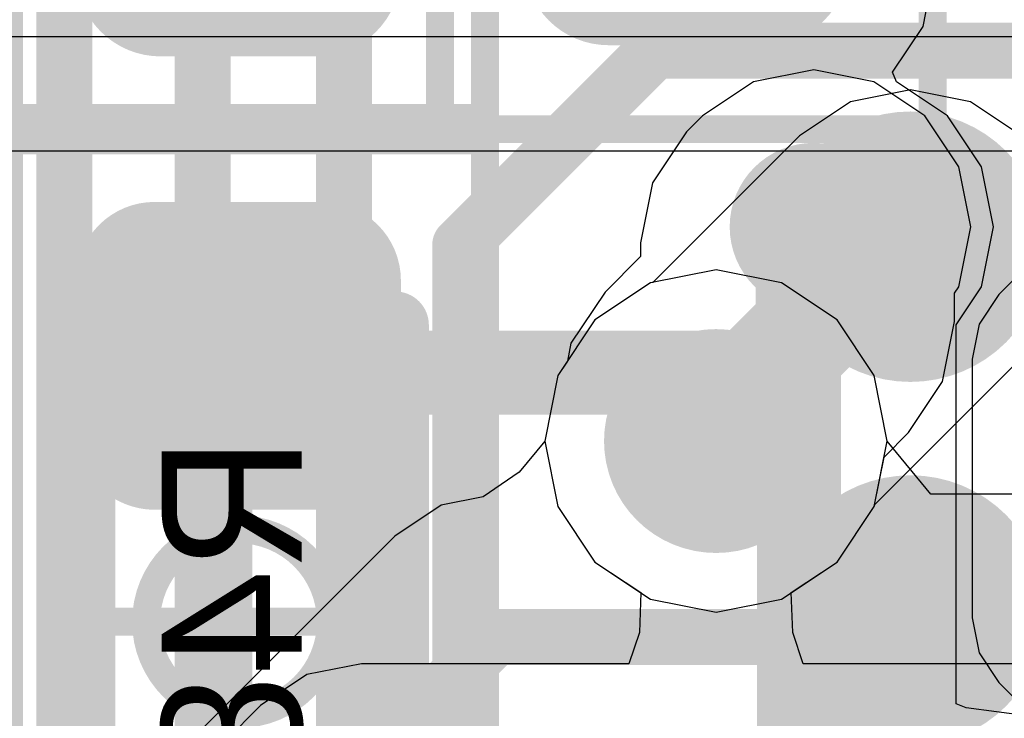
# Model space of a CAD drawing. Header units: millimetres. Extents: x -2 to 68, y -2 to 27.4.
# Tile 473 of 594: x 51.1 to 52.9, y 9.8 to 11. Entities that reach past the tile are written whole.
import ezdxf

# ---------------------------------------------------------------- set-up
doc = ezdxf.new("R2010")
doc.units = ezdxf.units.MM
for name, color, linetype in [('BottomLayer', 5, 'Continuous'), ('BottomPaste', 16, 'Continuous'), ('BottomSolder', 6, 'Continuous'), ('DrillGuide', 244, 'Continuous'), ('Mechanical10', 56, 'Continuous'), ('Mechanical17', 56, 'Continuous'), ('Mechanical6', 56, 'Continuous'), ('MidLayer1', 16, 'Continuous'), ('MidLayer2', 76, 'Continuous'), ('MidLayer3', 90, 'Continuous'), ('MidLayer4', 156, 'Continuous'), ('MidLayer5', 130, 'Continuous'), ('MidLayer6', 216, 'Continuous'), ('MidLayer7', 6, 'Continuous'), ('MidLayer8', 54, 'Continuous'), ('MultiLayer', 9, 'Continuous'), ('TopLayer', 1, 'Continuous'), ('TopPaste', 8, 'Continuous'), ('TopSolder', 216, 'Continuous'), ('ViaHoleLayer', 16, 'Continuous')]:
    doc.layers.add(name, color=color, linetype=linetype)

# ---------------------------------------------------------------- blocks, each defined once
blk = doc.blocks.new('MT53D512M32D2DS_053_WT_D_F_________1_168')
at = {"layer": 'TopLayer', "const_width": 0.14}
for points in [[(-1.27, 5.525, 1), (-1.13, 5.525, 1)], [(-1.27, 4.875, 1), (-1.13, 4.875, 1)]]:
    blk.add_lwpolyline(points, format="xyb", close=True, dxfattribs=at)
at = {"layer": 'TopPaste', "const_width": 0.14}
for points in [[(-1.27, 5.525, 1), (-1.13, 5.525, 1)], [(-1.27, 4.875, 1), (-1.13, 4.875, 1)]]:
    blk.add_lwpolyline(points, format="xyb", close=True, dxfattribs=at)
at = {"layer": 'TopSolder', "const_width": 0.2416}
for points in [[(-1.3208, 5.525, 1), (-1.0792, 5.525, 1)], [(-1.3208, 4.875, 1), (-1.0792, 4.875, 1)]]:
    blk.add_lwpolyline(points, format="xyb", close=True, dxfattribs=at)
blk = doc.blocks.new('RES_0402_B_260')
at = {"layer": 'BottomLayer', "const_width": 0.1402}
for points in [[(-0.6799, 0.1498, 1), (-0.5396, 0.1498, 1)], [(-0.4104, 0.1498, 1), (-0.2701, 0.1498, 1)], [(0.2701, 0.1498, 1), (0.4104, 0.1498, 1)], [(0.5396, 0.1498, 1), (0.6799, 0.1498, 1)], [(-0.6799, -0.1498, 1), (-0.5396, -0.1498, 1)], [(-0.4104, -0.1498, 1), (-0.2701, -0.1498, 1)], [(0.2701, -0.1498, 1), (0.4104, -0.1498, 1)], [(0.5396, -0.1498, 1), (0.6799, -0.1498, 1)]]:
    blk.add_lwpolyline(points, format="xyb", close=True, dxfattribs=at)
at = {"layer": 'BottomLayer'}
for points in [[(-0.3403, 0.29), (-0.6098, 0.29), (-0.3403, -0.29), (-0.6098, -0.29)], [(0.3402, -0.29), (0.6097, -0.29), (0.3402, 0.29), (0.6097, 0.29)], [(-0.2, 0.1498), (-0.75, 0.1498), (-0.2, -0.1498), (-0.75, -0.1498)], [(0.2, -0.1498), (0.75, -0.1498), (0.2, 0.1498), (0.75, 0.1498)]]:
    blk.add_solid(points, dxfattribs=at)
at = {"layer": 'BottomPaste', "const_width": 0.1402}
for points in [[(-0.6799, 0.1498, 1), (-0.5396, 0.1498, 1)], [(-0.4104, 0.1498, 1), (-0.2701, 0.1498, 1)], [(0.2701, 0.1498, 1), (0.4104, 0.1498, 1)], [(0.5396, 0.1498, 1), (0.6799, 0.1498, 1)], [(-0.6799, -0.1498, 1), (-0.5396, -0.1498, 1)], [(-0.4104, -0.1498, 1), (-0.2701, -0.1498, 1)], [(0.2701, -0.1498, 1), (0.4104, -0.1498, 1)], [(0.5396, -0.1498, 1), (0.6799, -0.1498, 1)]]:
    blk.add_lwpolyline(points, format="xyb", close=True, dxfattribs=at)
at = {"layer": 'BottomPaste'}
for points in [[(-0.3403, 0.29), (-0.6098, 0.29), (-0.3403, -0.29), (-0.6098, -0.29)], [(0.3402, -0.29), (0.6097, -0.29), (0.3402, 0.29), (0.6097, 0.29)], [(-0.2, 0.1498), (-0.75, 0.1498), (-0.2, -0.1498), (-0.75, -0.1498)], [(0.2, -0.1498), (0.75, -0.1498), (0.2, 0.1498), (0.75, 0.1498)]]:
    blk.add_solid(points, dxfattribs=at)
at = {"layer": 'BottomSolder', "const_width": 0.1402}
for points in [[(-0.6799, 0.1498, 1), (-0.5396, 0.1498, 1)], [(-0.4104, 0.1498, 1), (-0.2701, 0.1498, 1)], [(0.2701, 0.1498, 1), (0.4104, 0.1498, 1)], [(0.5396, 0.1498, 1), (0.6799, 0.1498, 1)], [(-0.6799, -0.1498, 1), (-0.5396, -0.1498, 1)], [(-0.4104, -0.1498, 1), (-0.2701, -0.1498, 1)], [(0.2701, -0.1498, 1), (0.4104, -0.1498, 1)], [(0.5396, -0.1498, 1), (0.6799, -0.1498, 1)]]:
    blk.add_lwpolyline(points, format="xyb", close=True, dxfattribs=at)
at = {"layer": 'BottomSolder'}
for points in [[(-0.3403, 0.29), (-0.6098, 0.29), (-0.3403, -0.29), (-0.6098, -0.29)], [(0.3402, -0.29), (0.6097, -0.29), (0.3402, 0.29), (0.6097, 0.29)], [(-0.2, 0.1498), (-0.75, 0.1498), (-0.2, -0.1498), (-0.75, -0.1498)], [(0.2, -0.1498), (0.75, -0.1498), (0.2, 0.1498), (0.75, 0.1498)]]:
    blk.add_solid(points, dxfattribs=at)
at = {"layer": 'Mechanical10', "const_width": 0.12}
for points in [[(0.53, 0.28), (-0.53, 0.28)], [(-0.53, -0.28), (-0.53, 0.28)], [(0.53, -0.28), (0.53, 0.28)], [(-0.53, -0.28), (0.53, -0.28)]]:
    blk.add_lwpolyline(points, dxfattribs=at)
at = {"layer": 'Mechanical10', "const_width": 0.06}
for points in [[(-0.56, 0.28, 1), (-0.5, 0.28, 1)], [(-0.56, 0.28, 1), (-0.5, 0.28, 1)], [(0.5, 0.28, 1), (0.56, 0.28, 1)], [(0.5, 0.28, 1), (0.56, 0.28, 1)], [(-0.56, -0.28, 1), (-0.5, -0.28, 1)], [(-0.56, -0.28, 1), (-0.5, -0.28, 1)], [(0.5, -0.28, 1), (0.56, -0.28, 1)], [(0.5, -0.28, 1), (0.56, -0.28, 1)]]:
    blk.add_lwpolyline(points, format="xyb", close=True, dxfattribs=at)
at = {"layer": 'Mechanical6', "const_width": 0.05}
for points in [[(0.9, 0.44), (-0.9, 0.44)], [(-0.9, -0.44), (-0.9, 0.44)], [(0.9, -0.44), (0.9, 0.44)], [(0, -0.22), (0, 0.22)], [(0.22, 0), (-0.22, 0)], [(0.9, -0.44), (-0.9, -0.44)]]:
    blk.add_lwpolyline(points, dxfattribs=at)
at = {"layer": 'Mechanical6'}
for points, const_width in [([(-0.9125, 0.44, 1), (-0.8875, 0.44, 1)], 0.025), ([(-0.9125, 0.44, 1), (-0.8875, 0.44, 1)], 0.025), ([(0.8875, 0.44, 1), (0.9125, 0.44, 1)], 0.025), ([(0.8875, 0.44, 1), (0.9125, 0.44, 1)], 0.025), ([(-0.0125, 0.22, 1), (0.0125, 0.22, 1)], 0.025), ([(0.165, 0, 1), (-0.165, 0, 1)], 0.05), ([(-0.2325, 0, 1), (-0.2075, 0, 1)], 0.025), ([(-0.1775, 0, 1), (-0.1525, 0, 1)], 0.025), ([(0.1525, 0, 1), (0.1775, 0, 1)], 0.025), ([(0.2075, 0, 1), (0.2325, 0, 1)], 0.025), ([(-0.0125, -0.22, 1), (0.0125, -0.22, 1)], 0.025), ([(-0.9125, -0.44, 1), (-0.8875, -0.44, 1)], 0.025), ([(-0.9125, -0.44, 1), (-0.8875, -0.44, 1)], 0.025), ([(0.8875, -0.44, 1), (0.9125, -0.44, 1)], 0.025), ([(0.8875, -0.44, 1), (0.9125, -0.44, 1)], 0.025)]:
    blk.add_lwpolyline(points, format="xyb", close=True, dxfattribs=dict(at, const_width=const_width))
blk = doc.blocks.new('RES_0402_B_261')
at = {"layer": 'BottomLayer', "const_width": 0.1402}
for points in [[(-0.6799, 0.1498, 1), (-0.5396, 0.1498, 1)], [(-0.4104, 0.1498, 1), (-0.2701, 0.1498, 1)], [(0.2701, 0.1498, 1), (0.4104, 0.1498, 1)], [(0.5396, 0.1498, 1), (0.6799, 0.1498, 1)], [(-0.6799, -0.1498, 1), (-0.5396, -0.1498, 1)], [(-0.4104, -0.1498, 1), (-0.2701, -0.1498, 1)], [(0.2701, -0.1498, 1), (0.4104, -0.1498, 1)], [(0.5396, -0.1498, 1), (0.6799, -0.1498, 1)]]:
    blk.add_lwpolyline(points, format="xyb", close=True, dxfattribs=at)
at = {"layer": 'BottomLayer'}
for points in [[(-0.3403, 0.29), (-0.6098, 0.29), (-0.3403, -0.29), (-0.6098, -0.29)], [(0.3402, -0.29), (0.6097, -0.29), (0.3402, 0.29), (0.6097, 0.29)], [(-0.2, 0.1498), (-0.75, 0.1498), (-0.2, -0.1498), (-0.75, -0.1498)], [(0.2, -0.1498), (0.75, -0.1498), (0.2, 0.1498), (0.75, 0.1498)]]:
    blk.add_solid(points, dxfattribs=at)
at = {"layer": 'BottomPaste', "const_width": 0.1402}
for points in [[(-0.6799, 0.1498, 1), (-0.5396, 0.1498, 1)], [(-0.4104, 0.1498, 1), (-0.2701, 0.1498, 1)], [(0.2701, 0.1498, 1), (0.4104, 0.1498, 1)], [(0.5396, 0.1498, 1), (0.6799, 0.1498, 1)], [(-0.6799, -0.1498, 1), (-0.5396, -0.1498, 1)], [(-0.4104, -0.1498, 1), (-0.2701, -0.1498, 1)], [(0.2701, -0.1498, 1), (0.4104, -0.1498, 1)], [(0.5396, -0.1498, 1), (0.6799, -0.1498, 1)]]:
    blk.add_lwpolyline(points, format="xyb", close=True, dxfattribs=at)
at = {"layer": 'BottomPaste'}
for points in [[(-0.3403, 0.29), (-0.6098, 0.29), (-0.3403, -0.29), (-0.6098, -0.29)], [(0.3402, -0.29), (0.6097, -0.29), (0.3402, 0.29), (0.6097, 0.29)], [(-0.2, 0.1498), (-0.75, 0.1498), (-0.2, -0.1498), (-0.75, -0.1498)], [(0.2, -0.1498), (0.75, -0.1498), (0.2, 0.1498), (0.75, 0.1498)]]:
    blk.add_solid(points, dxfattribs=at)
at = {"layer": 'BottomSolder', "const_width": 0.1402}
for points in [[(-0.6799, 0.1498, 1), (-0.5396, 0.1498, 1)], [(-0.4104, 0.1498, 1), (-0.2701, 0.1498, 1)], [(0.2701, 0.1498, 1), (0.4104, 0.1498, 1)], [(0.5396, 0.1498, 1), (0.6799, 0.1498, 1)], [(-0.6799, -0.1498, 1), (-0.5396, -0.1498, 1)], [(-0.4104, -0.1498, 1), (-0.2701, -0.1498, 1)], [(0.2701, -0.1498, 1), (0.4104, -0.1498, 1)], [(0.5396, -0.1498, 1), (0.6799, -0.1498, 1)]]:
    blk.add_lwpolyline(points, format="xyb", close=True, dxfattribs=at)
at = {"layer": 'BottomSolder'}
for points in [[(-0.3403, 0.29), (-0.6098, 0.29), (-0.3403, -0.29), (-0.6098, -0.29)], [(0.3402, -0.29), (0.6097, -0.29), (0.3402, 0.29), (0.6097, 0.29)], [(-0.2, 0.1498), (-0.75, 0.1498), (-0.2, -0.1498), (-0.75, -0.1498)], [(0.2, -0.1498), (0.75, -0.1498), (0.2, 0.1498), (0.75, 0.1498)]]:
    blk.add_solid(points, dxfattribs=at)
at = {"layer": 'Mechanical10', "const_width": 0.12}
for points in [[(0.53, 0.28), (-0.53, 0.28)], [(-0.53, -0.28), (-0.53, 0.28)], [(0.53, -0.28), (0.53, 0.28)], [(0.53, -0.28), (-0.53, -0.28)]]:
    blk.add_lwpolyline(points, dxfattribs=at)
at = {"layer": 'Mechanical10', "const_width": 0.06}
for points in [[(-0.56, 0.28, 1), (-0.5, 0.28, 1)], [(-0.56, 0.28, 1), (-0.5, 0.28, 1)], [(0.5, 0.28, 1), (0.56, 0.28, 1)], [(0.5, 0.28, 1), (0.56, 0.28, 1)], [(-0.56, -0.28, 1), (-0.5, -0.28, 1)], [(-0.56, -0.28, 1), (-0.5, -0.28, 1)], [(0.5, -0.28, 1), (0.56, -0.28, 1)], [(0.5, -0.28, 1), (0.56, -0.28, 1)]]:
    blk.add_lwpolyline(points, format="xyb", close=True, dxfattribs=at)
at = {"layer": 'Mechanical6', "const_width": 0.05}
for points in [[(0.9, 0.44), (-0.9, 0.44)], [(-0.9, -0.44), (-0.9, 0.44)], [(0.9, -0.44), (0.9, 0.44)], [(0, -0.22), (0, 0.22)], [(0.22, 0), (-0.22, 0)], [(0.9, -0.44), (-0.9, -0.44)]]:
    blk.add_lwpolyline(points, dxfattribs=at)
at = {"layer": 'Mechanical6'}
for points, const_width in [([(-0.9125, 0.44, 1), (-0.8875, 0.44, 1)], 0.025), ([(-0.9125, 0.44, 1), (-0.8875, 0.44, 1)], 0.025), ([(0.8875, 0.44, 1), (0.9125, 0.44, 1)], 0.025), ([(0.8875, 0.44, 1), (0.9125, 0.44, 1)], 0.025), ([(-0.0125, 0.22, 1), (0.0125, 0.22, 1)], 0.025), ([(0.165, 0, 1), (-0.165, 0, 1)], 0.05), ([(-0.2325, 0, 1), (-0.2075, 0, 1)], 0.025), ([(-0.1775, 0, 1), (-0.1525, 0, 1)], 0.025), ([(0.1525, 0, 1), (0.1775, 0, 1)], 0.025), ([(0.2075, 0, 1), (0.2325, 0, 1)], 0.025), ([(-0.0125, -0.22, 1), (0.0125, -0.22, 1)], 0.025), ([(-0.9125, -0.44, 1), (-0.8875, -0.44, 1)], 0.025), ([(-0.9125, -0.44, 1), (-0.8875, -0.44, 1)], 0.025), ([(0.8875, -0.44, 1), (0.9125, -0.44, 1)], 0.025), ([(0.8875, -0.44, 1), (0.9125, -0.44, 1)], 0.025)]:
    blk.add_lwpolyline(points, format="xyb", close=True, dxfattribs=dict(at, const_width=const_width))
blk = doc.blocks.new('CAP_0402_B_337')
at = {"layer": 'BottomLayer', "const_width": 0.1508}
for points in [[(-0.6746, 0.1392, 1), (-0.5238, 0.1392, 1)], [(-0.3462, 0.1392, 1), (-0.1954, 0.1392, 1)], [(0.1954, 0.1392, 1), (0.3462, 0.1392, 1)], [(0.5238, 0.1392, 1), (0.6746, 0.1392, 1)], [(-0.6746, -0.1392, 1), (-0.5238, -0.1392, 1)], [(-0.3462, -0.1392, 1), (-0.1954, -0.1392, 1)], [(0.1954, -0.1392, 1), (0.3462, -0.1392, 1)], [(0.5238, -0.1392, 1), (0.6746, -0.1392, 1)]]:
    blk.add_lwpolyline(points, format="xyb", close=True, dxfattribs=at)
at = {"layer": 'BottomLayer'}
for points in [[(-0.2708, 0.29), (-0.5992, 0.29), (-0.2708, -0.29), (-0.5992, -0.29)], [(0.2708, -0.29), (0.5992, -0.29), (0.2708, 0.29), (0.5992, 0.29)], [(-0.12, 0.1392), (-0.75, 0.1392), (-0.12, -0.1392), (-0.75, -0.1392)], [(0.12, -0.1392), (0.75, -0.1392), (0.12, 0.1392), (0.75, 0.1392)]]:
    blk.add_solid(points, dxfattribs=at)
at = {"layer": 'BottomPaste', "const_width": 0.1508}
for points in [[(-0.6746, 0.1392, 1), (-0.5238, 0.1392, 1)], [(-0.3462, 0.1392, 1), (-0.1954, 0.1392, 1)], [(0.1954, 0.1392, 1), (0.3462, 0.1392, 1)], [(0.5238, 0.1392, 1), (0.6746, 0.1392, 1)], [(-0.6746, -0.1392, 1), (-0.5238, -0.1392, 1)], [(-0.3462, -0.1392, 1), (-0.1954, -0.1392, 1)], [(0.1954, -0.1392, 1), (0.3462, -0.1392, 1)], [(0.5238, -0.1392, 1), (0.6746, -0.1392, 1)]]:
    blk.add_lwpolyline(points, format="xyb", close=True, dxfattribs=at)
at = {"layer": 'BottomPaste'}
for points in [[(-0.2708, 0.29), (-0.5992, 0.29), (-0.2708, -0.29), (-0.5992, -0.29)], [(0.2708, -0.29), (0.5992, -0.29), (0.2708, 0.29), (0.5992, 0.29)], [(-0.12, 0.1392), (-0.75, 0.1392), (-0.12, -0.1392), (-0.75, -0.1392)], [(0.12, -0.1392), (0.75, -0.1392), (0.12, 0.1392), (0.75, 0.1392)]]:
    blk.add_solid(points, dxfattribs=at)
at = {"layer": 'BottomSolder', "const_width": 0.1508}
for points in [[(-0.6746, 0.1392, 1), (-0.5238, 0.1392, 1)], [(-0.3462, 0.1392, 1), (-0.1954, 0.1392, 1)], [(0.1954, 0.1392, 1), (0.3462, 0.1392, 1)], [(0.5238, 0.1392, 1), (0.6746, 0.1392, 1)], [(-0.6746, -0.1392, 1), (-0.5238, -0.1392, 1)], [(-0.3462, -0.1392, 1), (-0.1954, -0.1392, 1)], [(0.1954, -0.1392, 1), (0.3462, -0.1392, 1)], [(0.5238, -0.1392, 1), (0.6746, -0.1392, 1)]]:
    blk.add_lwpolyline(points, format="xyb", close=True, dxfattribs=at)
at = {"layer": 'BottomSolder'}
for points in [[(-0.2708, 0.29), (-0.5992, 0.29), (-0.2708, -0.29), (-0.5992, -0.29)], [(0.2708, -0.29), (0.5992, -0.29), (0.2708, 0.29), (0.5992, 0.29)], [(-0.12, 0.1392), (-0.75, 0.1392), (-0.12, -0.1392), (-0.75, -0.1392)], [(0.12, -0.1392), (0.75, -0.1392), (0.12, 0.1392), (0.75, 0.1392)]]:
    blk.add_solid(points, dxfattribs=at)
at = {"layer": 'Mechanical10', "const_width": 0.12}
for points in [[(-0.53, 0.28), (-0.53, -0.28)], [(-0.53, 0.28), (0.53, 0.28)], [(0.53, 0.28), (0.53, -0.28)], [(-0.53, -0.28), (0.53, -0.28)]]:
    blk.add_lwpolyline(points, dxfattribs=at)
at = {"layer": 'Mechanical10', "const_width": 0.06}
for points in [[(-0.56, 0.28, 1), (-0.5, 0.28, 1)], [(-0.56, 0.28, 1), (-0.5, 0.28, 1)], [(0.5, 0.28, 1), (0.56, 0.28, 1)], [(0.5, 0.28, 1), (0.56, 0.28, 1)], [(-0.56, -0.28, 1), (-0.5, -0.28, 1)], [(-0.56, -0.28, 1), (-0.5, -0.28, 1)], [(0.5, -0.28, 1), (0.56, -0.28, 1)], [(0.5, -0.28, 1), (0.56, -0.28, 1)]]:
    blk.add_lwpolyline(points, format="xyb", close=True, dxfattribs=at)
at = {"layer": 'Mechanical6', "const_width": 0.05}
for points in [[(-0.9, 0.44), (-0.9, -0.44)], [(-0.9, 0.44), (0.9, 0.44)], [(0.9, 0.44), (0.9, -0.44)], [(0, 0.22), (0, -0.22)], [(-0.22, 0), (0.22, 0)], [(-0.9, -0.44), (0.9, -0.44)]]:
    blk.add_lwpolyline(points, dxfattribs=at)
at = {"layer": 'Mechanical6'}
for points, const_width in [([(-0.9125, 0.44, 1), (-0.8875, 0.44, 1)], 0.025), ([(-0.9125, 0.44, 1), (-0.8875, 0.44, 1)], 0.025), ([(0.8875, 0.44, 1), (0.9125, 0.44, 1)], 0.025), ([(0.8875, 0.44, 1), (0.9125, 0.44, 1)], 0.025), ([(-0.0125, 0.22, 1), (0.0125, 0.22, 1)], 0.025), ([(0.165, 0, 1), (-0.165, 0, 1)], 0.05), ([(-0.2325, 0, 1), (-0.2075, 0, 1)], 0.025), ([(-0.1775, 0, 1), (-0.1525, 0, 1)], 0.025), ([(0.1525, 0, 1), (0.1775, 0, 1)], 0.025), ([(0.2075, 0, 1), (0.2325, 0, 1)], 0.025), ([(-0.0125, -0.22, 1), (0.0125, -0.22, 1)], 0.025), ([(-0.9125, -0.44, 1), (-0.8875, -0.44, 1)], 0.025), ([(-0.9125, -0.44, 1), (-0.8875, -0.44, 1)], 0.025), ([(0.8875, -0.44, 1), (0.9125, -0.44, 1)], 0.025), ([(0.8875, -0.44, 1), (0.9125, -0.44, 1)], 0.025)]:
    blk.add_lwpolyline(points, format="xyb", close=True, dxfattribs=dict(at, const_width=const_width))
blk = doc.blocks.new('CAP_0402_B_345')
at = {"layer": 'BottomLayer', "const_width": 0.1508}
for points in [[(-0.6746, 0.1392, 1), (-0.5238, 0.1392, 1)], [(-0.3462, 0.1392, 1), (-0.1954, 0.1392, 1)], [(0.1954, 0.1392, 1), (0.3462, 0.1392, 1)], [(0.5238, 0.1392, 1), (0.6746, 0.1392, 1)], [(-0.6746, -0.1392, 1), (-0.5238, -0.1392, 1)], [(-0.3462, -0.1392, 1), (-0.1954, -0.1392, 1)], [(0.1954, -0.1392, 1), (0.3462, -0.1392, 1)], [(0.5238, -0.1392, 1), (0.6746, -0.1392, 1)]]:
    blk.add_lwpolyline(points, format="xyb", close=True, dxfattribs=at)
at = {"layer": 'BottomLayer'}
for points in [[(-0.2708, 0.29), (-0.5992, 0.29), (-0.2708, -0.29), (-0.5992, -0.29)], [(0.2708, -0.29), (0.5992, -0.29), (0.2708, 0.29), (0.5992, 0.29)], [(-0.12, 0.1392), (-0.75, 0.1392), (-0.12, -0.1392), (-0.75, -0.1392)], [(0.12, -0.1392), (0.75, -0.1392), (0.12, 0.1392), (0.75, 0.1392)]]:
    blk.add_solid(points, dxfattribs=at)
at = {"layer": 'BottomPaste', "const_width": 0.1508}
for points in [[(-0.6746, 0.1392, 1), (-0.5238, 0.1392, 1)], [(-0.3462, 0.1392, 1), (-0.1954, 0.1392, 1)], [(0.1954, 0.1392, 1), (0.3462, 0.1392, 1)], [(0.5238, 0.1392, 1), (0.6746, 0.1392, 1)], [(-0.6746, -0.1392, 1), (-0.5238, -0.1392, 1)], [(-0.3462, -0.1392, 1), (-0.1954, -0.1392, 1)], [(0.1954, -0.1392, 1), (0.3462, -0.1392, 1)], [(0.5238, -0.1392, 1), (0.6746, -0.1392, 1)]]:
    blk.add_lwpolyline(points, format="xyb", close=True, dxfattribs=at)
at = {"layer": 'BottomPaste'}
for points in [[(-0.2708, 0.29), (-0.5992, 0.29), (-0.2708, -0.29), (-0.5992, -0.29)], [(0.2708, -0.29), (0.5992, -0.29), (0.2708, 0.29), (0.5992, 0.29)], [(-0.12, 0.1392), (-0.75, 0.1392), (-0.12, -0.1392), (-0.75, -0.1392)], [(0.12, -0.1392), (0.75, -0.1392), (0.12, 0.1392), (0.75, 0.1392)]]:
    blk.add_solid(points, dxfattribs=at)
at = {"layer": 'BottomSolder', "const_width": 0.1508}
for points in [[(-0.6746, 0.1392, 1), (-0.5238, 0.1392, 1)], [(-0.3462, 0.1392, 1), (-0.1954, 0.1392, 1)], [(0.1954, 0.1392, 1), (0.3462, 0.1392, 1)], [(0.5238, 0.1392, 1), (0.6746, 0.1392, 1)], [(-0.6746, -0.1392, 1), (-0.5238, -0.1392, 1)], [(-0.3462, -0.1392, 1), (-0.1954, -0.1392, 1)], [(0.1954, -0.1392, 1), (0.3462, -0.1392, 1)], [(0.5238, -0.1392, 1), (0.6746, -0.1392, 1)]]:
    blk.add_lwpolyline(points, format="xyb", close=True, dxfattribs=at)
at = {"layer": 'BottomSolder'}
for points in [[(-0.2708, 0.29), (-0.5992, 0.29), (-0.2708, -0.29), (-0.5992, -0.29)], [(0.2708, -0.29), (0.5992, -0.29), (0.2708, 0.29), (0.5992, 0.29)], [(-0.12, 0.1392), (-0.75, 0.1392), (-0.12, -0.1392), (-0.75, -0.1392)], [(0.12, -0.1392), (0.75, -0.1392), (0.12, 0.1392), (0.75, 0.1392)]]:
    blk.add_solid(points, dxfattribs=at)
at = {"layer": 'Mechanical10', "const_width": 0.12}
for points in [[(-0.53, 0.28), (0.53, 0.28)], [(-0.53, 0.28), (-0.53, -0.28)], [(0.53, 0.28), (0.53, -0.28)], [(-0.53, -0.28), (0.53, -0.28)]]:
    blk.add_lwpolyline(points, dxfattribs=at)
at = {"layer": 'Mechanical10', "const_width": 0.06}
for points in [[(-0.56, 0.28, 1), (-0.5, 0.28, 1)], [(-0.56, 0.28, 1), (-0.5, 0.28, 1)], [(0.5, 0.28, 1), (0.56, 0.28, 1)], [(0.5, 0.28, 1), (0.56, 0.28, 1)], [(-0.56, -0.28, 1), (-0.5, -0.28, 1)], [(-0.56, -0.28, 1), (-0.5, -0.28, 1)], [(0.5, -0.28, 1), (0.56, -0.28, 1)], [(0.5, -0.28, 1), (0.56, -0.28, 1)]]:
    blk.add_lwpolyline(points, format="xyb", close=True, dxfattribs=at)
at = {"layer": 'Mechanical6', "const_width": 0.05}
for points in [[(-0.9, 0.44), (0.9, 0.44)], [(-0.9, 0.44), (-0.9, -0.44)], [(0.9, 0.44), (0.9, -0.44)], [(0, 0.22), (0, -0.22)], [(-0.22, 0), (0.22, 0)], [(-0.9, -0.44), (0.9, -0.44)]]:
    blk.add_lwpolyline(points, dxfattribs=at)
at = {"layer": 'Mechanical6'}
for points, const_width in [([(-0.9125, 0.44, 1), (-0.8875, 0.44, 1)], 0.025), ([(-0.9125, 0.44, 1), (-0.8875, 0.44, 1)], 0.025), ([(0.8875, 0.44, 1), (0.9125, 0.44, 1)], 0.025), ([(0.8875, 0.44, 1), (0.9125, 0.44, 1)], 0.025), ([(-0.0125, 0.22, 1), (0.0125, 0.22, 1)], 0.025), ([(0.165, 0, 1), (-0.165, 0, 1)], 0.05), ([(-0.2325, 0, 1), (-0.2075, 0, 1)], 0.025), ([(-0.1775, 0, 1), (-0.1525, 0, 1)], 0.025), ([(0.1525, 0, 1), (0.1775, 0, 1)], 0.025), ([(0.2075, 0, 1), (0.2325, 0, 1)], 0.025), ([(-0.0125, -0.22, 1), (0.0125, -0.22, 1)], 0.025), ([(-0.9125, -0.44, 1), (-0.8875, -0.44, 1)], 0.025), ([(-0.9125, -0.44, 1), (-0.8875, -0.44, 1)], 0.025), ([(0.8875, -0.44, 1), (0.9125, -0.44, 1)], 0.025), ([(0.8875, -0.44, 1), (0.9125, -0.44, 1)], 0.025)]:
    blk.add_lwpolyline(points, format="xyb", close=True, dxfattribs=dict(at, const_width=const_width))
blk = doc.blocks.new('CAP_0402_B_346')
at = {"layer": 'BottomLayer', "const_width": 0.1508}
for points in [[(-0.6746, 0.1392, 1), (-0.5238, 0.1392, 1)], [(-0.3462, 0.1392, 1), (-0.1954, 0.1392, 1)], [(0.1954, 0.1392, 1), (0.3462, 0.1392, 1)], [(0.5238, 0.1392, 1), (0.6746, 0.1392, 1)], [(-0.6746, -0.1392, 1), (-0.5238, -0.1392, 1)], [(-0.3462, -0.1392, 1), (-0.1954, -0.1392, 1)], [(0.1954, -0.1392, 1), (0.3462, -0.1392, 1)], [(0.5238, -0.1392, 1), (0.6746, -0.1392, 1)]]:
    blk.add_lwpolyline(points, format="xyb", close=True, dxfattribs=at)
at = {"layer": 'BottomLayer'}
for points in [[(-0.2708, 0.29), (-0.5992, 0.29), (-0.2708, -0.29), (-0.5992, -0.29)], [(0.2708, -0.29), (0.5992, -0.29), (0.2708, 0.29), (0.5992, 0.29)], [(-0.12, 0.1392), (-0.75, 0.1392), (-0.12, -0.1392), (-0.75, -0.1392)], [(0.12, -0.1392), (0.75, -0.1392), (0.12, 0.1392), (0.75, 0.1392)]]:
    blk.add_solid(points, dxfattribs=at)
at = {"layer": 'BottomPaste', "const_width": 0.1508}
for points in [[(-0.6746, 0.1392, 1), (-0.5238, 0.1392, 1)], [(-0.3462, 0.1392, 1), (-0.1954, 0.1392, 1)], [(0.1954, 0.1392, 1), (0.3462, 0.1392, 1)], [(0.5238, 0.1392, 1), (0.6746, 0.1392, 1)], [(-0.6746, -0.1392, 1), (-0.5238, -0.1392, 1)], [(-0.3462, -0.1392, 1), (-0.1954, -0.1392, 1)], [(0.1954, -0.1392, 1), (0.3462, -0.1392, 1)], [(0.5238, -0.1392, 1), (0.6746, -0.1392, 1)]]:
    blk.add_lwpolyline(points, format="xyb", close=True, dxfattribs=at)
at = {"layer": 'BottomPaste'}
for points in [[(-0.2708, 0.29), (-0.5992, 0.29), (-0.2708, -0.29), (-0.5992, -0.29)], [(0.2708, -0.29), (0.5992, -0.29), (0.2708, 0.29), (0.5992, 0.29)], [(-0.12, 0.1392), (-0.75, 0.1392), (-0.12, -0.1392), (-0.75, -0.1392)], [(0.12, -0.1392), (0.75, -0.1392), (0.12, 0.1392), (0.75, 0.1392)]]:
    blk.add_solid(points, dxfattribs=at)
at = {"layer": 'BottomSolder', "const_width": 0.1508}
for points in [[(-0.6746, 0.1392, 1), (-0.5238, 0.1392, 1)], [(-0.3462, 0.1392, 1), (-0.1954, 0.1392, 1)], [(0.1954, 0.1392, 1), (0.3462, 0.1392, 1)], [(0.5238, 0.1392, 1), (0.6746, 0.1392, 1)], [(-0.6746, -0.1392, 1), (-0.5238, -0.1392, 1)], [(-0.3462, -0.1392, 1), (-0.1954, -0.1392, 1)], [(0.1954, -0.1392, 1), (0.3462, -0.1392, 1)], [(0.5238, -0.1392, 1), (0.6746, -0.1392, 1)]]:
    blk.add_lwpolyline(points, format="xyb", close=True, dxfattribs=at)
at = {"layer": 'BottomSolder'}
for points in [[(-0.2708, 0.29), (-0.5992, 0.29), (-0.2708, -0.29), (-0.5992, -0.29)], [(0.2708, -0.29), (0.5992, -0.29), (0.2708, 0.29), (0.5992, 0.29)], [(-0.12, 0.1392), (-0.75, 0.1392), (-0.12, -0.1392), (-0.75, -0.1392)], [(0.12, -0.1392), (0.75, -0.1392), (0.12, 0.1392), (0.75, 0.1392)]]:
    blk.add_solid(points, dxfattribs=at)
at = {"layer": 'Mechanical10', "const_width": 0.12}
for points in [[(-0.53, 0.28), (0.53, 0.28)], [(-0.53, 0.28), (-0.53, -0.28)], [(0.53, 0.28), (0.53, -0.28)], [(-0.53, -0.28), (0.53, -0.28)]]:
    blk.add_lwpolyline(points, dxfattribs=at)
at = {"layer": 'Mechanical10', "const_width": 0.06}
for points in [[(-0.56, 0.28, 1), (-0.5, 0.28, 1)], [(-0.56, 0.28, 1), (-0.5, 0.28, 1)], [(0.5, 0.28, 1), (0.56, 0.28, 1)], [(0.5, 0.28, 1), (0.56, 0.28, 1)], [(-0.56, -0.28, 1), (-0.5, -0.28, 1)], [(-0.56, -0.28, 1), (-0.5, -0.28, 1)], [(0.5, -0.28, 1), (0.56, -0.28, 1)], [(0.5, -0.28, 1), (0.56, -0.28, 1)]]:
    blk.add_lwpolyline(points, format="xyb", close=True, dxfattribs=at)
at = {"layer": 'Mechanical6', "const_width": 0.05}
for points in [[(-0.9, 0.44), (0.9, 0.44)], [(-0.9, 0.44), (-0.9, -0.44)], [(0.9, 0.44), (0.9, -0.44)], [(0, 0.22), (0, -0.22)], [(-0.22, 0), (0.22, 0)], [(-0.9, -0.44), (0.9, -0.44)]]:
    blk.add_lwpolyline(points, dxfattribs=at)
at = {"layer": 'Mechanical6'}
for points, const_width in [([(-0.9125, 0.44, 1), (-0.8875, 0.44, 1)], 0.025), ([(-0.9125, 0.44, 1), (-0.8875, 0.44, 1)], 0.025), ([(0.8875, 0.44, 1), (0.9125, 0.44, 1)], 0.025), ([(0.8875, 0.44, 1), (0.9125, 0.44, 1)], 0.025), ([(-0.0125, 0.22, 1), (0.0125, 0.22, 1)], 0.025), ([(0.165, 0, 1), (-0.165, 0, 1)], 0.05), ([(-0.2325, 0, 1), (-0.2075, 0, 1)], 0.025), ([(-0.1775, 0, 1), (-0.1525, 0, 1)], 0.025), ([(0.1525, 0, 1), (0.1775, 0, 1)], 0.025), ([(0.2075, 0, 1), (0.2325, 0, 1)], 0.025), ([(-0.0125, -0.22, 1), (0.0125, -0.22, 1)], 0.025), ([(-0.9125, -0.44, 1), (-0.8875, -0.44, 1)], 0.025), ([(-0.9125, -0.44, 1), (-0.8875, -0.44, 1)], 0.025), ([(0.8875, -0.44, 1), (0.9125, -0.44, 1)], 0.025), ([(0.8875, -0.44, 1), (0.9125, -0.44, 1)], 0.025)]:
    blk.add_lwpolyline(points, format="xyb", close=True, dxfattribs=dict(at, const_width=const_width))

msp = doc.modelspace()

# ---------------------------------------------------------------- linework, layer by layer
at = {"layer": 'BottomLayer'}
for p, q in [((52.7226, 11.0184), (52.7459, 11.1358)), ((52.668, 10.9367), (52.7226, 11.0184)), ((52.6751, 10.9196), (52.668, 10.9367)), ((52.7661, 10.8588), (52.6751, 10.9196)), ((52.8268, 10.7678), (52.7661, 10.8588)), ((52.8482, 10.6605), (52.8268, 10.7678)), ((52.8268, 10.5532), (52.8482, 10.6605)), ((52.7815, 10.4854), (52.8268, 10.5532)), ((52.7815, 9.8081), (52.7815, 10.4854)), ((52.7997, 9.801), (52.7815, 9.8081)), ((52.9085, 9.787), (52.7997, 9.801))]:
    msp.add_line(p, q, dxfattribs=at)
for points, const_width in [([(52.4522, 10.6605, 1), (52.6022, 10.6605, 1)], 0.15), ([(52.4897, 10.6605, 1), (52.5647, 10.6605, 1)], 0.075), ([(52.5303, 10.6605, 1), (52.6053, 10.6605, 1)], 0.075), ([(52.4636, 10.6344, 1), (52.5386, 10.6344, 1)], 0.075), ([(51.4625, 10.43, 1), (51.5375, 10.43, 1)], 0.075), ([(51.4925, 10.4, 1), (51.5675, 10.4, 1)], 0.075), ([(51.4925, 10.4, 1), (51.5675, 10.4, 1)], 0.075), ([(52.4636, 10.4, 1), (52.5386, 10.4, 1)], 0.075), ([(52.4636, 10.4, 1), (52.5386, 10.4, 1)], 0.075), ([(52.4636, 10.4, 1), (52.5386, 10.4, 1)], 0.075)]:
    msp.add_lwpolyline(points, format="xyb", close=True, dxfattribs=dict(at, const_width=const_width))
at = {"layer": 'BottomLayer', "const_width": 0.15}
for points in [[(52.5272, 10.6605), (52.5678, 10.6605)], [(52.5011, 10.4), (52.5011, 10.6344)], [(51.5, 10.43), (51.53, 10.4)], [(51.53, 10.4), (52.5011, 10.4)], [(52.5011, 9.5232), (52.5011, 10.4)]]:
    msp.add_lwpolyline(points, dxfattribs=at)
at = {"layer": 'DrillGuide'}
for points, const_width in [([(52.5022, 10.6605, 1), (52.5522, 10.6605, 1)], 0.05), ([(52.675, 10.625, 1), (52.725, 10.625, 1)], 0.05), ([(52.3028, 10.2778, 1), (52.4028, 10.2778, 1)], 0.1), ([(52.675, 9.975, 1), (52.725, 9.975, 1)], 0.05)]:
    msp.add_lwpolyline(points, format="xyb", close=True, dxfattribs=dict(at, const_width=const_width))
at = {"layer": 'MidLayer1'}
for p, q in [((52.7, 10.9054), (52.5927, 10.884)), ((52.8073, 10.884), (52.7, 10.9054)), ((52.5927, 10.884), (52.5017, 10.8233)), ((52.8983, 10.8233), (52.8073, 10.884)), ((52.5017, 10.8233), (52.2397, 10.5612)), ((52.2358, 10.5604), (52.1365, 10.4941)), ((52.2397, 10.5612), (52.2358, 10.5604)), ((52.1365, 10.4941), (52.0702, 10.3949)), ((52.6362, 10.1647), (52.8983, 10.4267)), ((52.0702, 10.3949), (52.0469, 10.2778)), ((52.0469, 10.2778), (52.0702, 10.1608)), ((52.6354, 10.1608), (52.6362, 10.1647)), ((52.0702, 10.1608), (52.1365, 10.0615)), ((52.5691, 10.0615), (52.6354, 10.1608)), ((52.1365, 10.0615), (52.2358, 9.9952)), ((52.4699, 9.9952), (52.5691, 10.0615)), ((52.2358, 9.9952), (52.3528, 9.9719)), ((52.3528, 9.9719), (52.4699, 9.9952))]:
    msp.add_line(p, q, dxfattribs=at)
for points, const_width in [([(52.625, 10.625, 1), (52.775, 10.625, 1)], 0.15), ([(52.6625, 10.625, 1), (52.7375, 10.625, 1)], 0.075), ([(52.2528, 10.2778, 1), (52.4528, 10.2778, 1)], 0.2), ([(52.3153, 10.2778, 1), (52.3903, 10.2778, 1)], 0.075), ([(52.625, 9.975, 1), (52.775, 9.975, 1)], 0.15)]:
    msp.add_lwpolyline(points, format="xyb", close=True, dxfattribs=dict(at, const_width=const_width))
at = {"layer": 'MidLayer1', "const_width": 0.15}
msp.add_lwpolyline([(52.3528, 10.2778), (52.7, 10.625)], dxfattribs=at)
at = {"layer": 'MidLayer2'}
for p, q in [((52.3528, 10.5837), (52.2358, 10.5604)), ((52.4699, 10.5604), (52.3528, 10.5837)), ((52.2358, 10.5604), (52.1365, 10.4941)), ((52.5691, 10.4941), (52.4699, 10.5604)), ((52.1365, 10.4941), (52.0702, 10.3949)), ((52.6354, 10.3949), (52.5691, 10.4941)), ((52.0702, 10.3949), (52.0469, 10.2778)), ((52.6587, 10.2778), (52.6354, 10.3949)), ((52.0469, 10.2778), (52.0702, 10.1608)), ((52.6354, 10.1608), (52.6587, 10.2778)), ((52.0702, 10.1608), (52.1365, 10.0615)), ((52.5691, 10.0615), (52.6354, 10.1608)), ((52.1365, 10.0615), (52.2183, 10.0069)), ((52.4873, 10.0069), (52.5691, 10.0615)), ((52.2183, 10.0069), (52.216, 9.936)), ((52.4897, 9.936), (52.4873, 10.0069)), ((52.216, 9.936), (52.1972, 9.8799)), ((52.5085, 9.8799), (52.4897, 9.936)), ((51.7197, 9.8799), (51.6221, 9.8605)), ((52.1972, 9.8799), (51.7197, 9.8799)), ((53.7972, 9.8799), (52.5085, 9.8799)), ((51.6221, 9.8605), (51.5394, 9.8052)), ((51.5394, 9.8052), (51.1936, 9.4594))]:
    msp.add_line(p, q, dxfattribs=at)
at = {"layer": 'MidLayer2', "const_width": 0.2}
msp.add_lwpolyline([(52.2528, 10.2778, 1), (52.4528, 10.2778, 1)], format="xyb", close=True, dxfattribs=at)
at = {"layer": 'MidLayer3'}
for p, q in [((53.1468, 10.8282), (52.858, 10.5394)), ((52.3528, 10.5837), (52.2358, 10.5604)), ((52.4699, 10.5604), (52.3528, 10.5837)), ((52.2358, 10.5604), (52.1365, 10.4941)), ((52.5691, 10.4941), (52.4699, 10.5604)), ((52.858, 10.5394), (52.8227, 10.4865)), ((52.1365, 10.4941), (52.0702, 10.3949)), ((52.6354, 10.3949), (52.5691, 10.4941)), ((52.8227, 10.4865), (52.8102, 10.424)), ((52.8102, 10.424), (52.8102, 10.3329)), ((52.0702, 10.3949), (52.0469, 10.2778)), ((52.6587, 10.2778), (52.6354, 10.3949)), ((52.8102, 10.3329), (52.8102, 10.3329)), ((52.8102, 10.3329), (52.8102, 9.9617)), ((52.0469, 10.2778), (52.0702, 10.1608)), ((52.6354, 10.1608), (52.6587, 10.2778)), ((52.0702, 10.1608), (52.1365, 10.0615)), ((52.5691, 10.0615), (52.6354, 10.1608)), ((52.1365, 10.0615), (52.2358, 9.9952)), ((52.4699, 9.9952), (52.5691, 10.0615)), ((52.2358, 9.9952), (52.3528, 9.9719)), ((52.3528, 9.9719), (52.4699, 9.9952)), ((52.8102, 9.9617), (52.8227, 9.8993)), ((52.8227, 9.8993), (52.858, 9.8463)), ((52.858, 9.8463), (53.314, 9.3903))]:
    msp.add_line(p, q, dxfattribs=at)
at = {"layer": 'MidLayer3', "const_width": 0.2}
msp.add_lwpolyline([(52.2528, 10.2778, 1), (52.4528, 10.2778, 1)], format="xyb", close=True, dxfattribs=at)
at = {"layer": 'MidLayer4'}
for p, q in [((52.5272, 10.9409), (52.4199, 10.9196)), ((52.6345, 10.9196), (52.5272, 10.9409)), ((52.4199, 10.9196), (52.3289, 10.8588)), ((52.7255, 10.8588), (52.6345, 10.9196)), ((52.3289, 10.8588), (52.3002, 10.8301)), ((52.7862, 10.7678), (52.7255, 10.8588)), ((52.3002, 10.8301), (52.2395, 10.7391)), ((52.8076, 10.6605), (52.7862, 10.7678)), ((52.2395, 10.7391), (52.2181, 10.6318)), ((52.7862, 10.5532), (52.8076, 10.6605)), ((52.2181, 10.6318), (52.2181, 10.6073)), ((52.2181, 10.6073), (52.1546, 10.5437)), ((52.7789, 10.5422), (52.7862, 10.5532)), ((52.1546, 10.5437), (52.0938, 10.4528)), ((52.7789, 10.4911), (52.7789, 10.5422)), ((52.7575, 10.3839), (52.7789, 10.4911)), ((52.0938, 10.4528), (52.0874, 10.4205)), ((52.0874, 10.4205), (52.0702, 10.3949)), ((52.0702, 10.3949), (52.0469, 10.2778)), ((52.6968, 10.2929), (52.7575, 10.3839)), ((52.653, 10.2491), (52.6968, 10.2929)), ((52.0469, 10.2778), (52.0702, 10.1608)), ((52.6354, 10.1608), (52.653, 10.2491)), ((52.0702, 10.1608), (52.1365, 10.0615)), ((52.5691, 10.0615), (52.6354, 10.1608)), ((52.1365, 10.0615), (52.2358, 9.9952)), ((52.4699, 9.9952), (52.5691, 10.0615)), ((52.2358, 9.9952), (52.3528, 9.9719)), ((52.3528, 9.9719), (52.4699, 9.9952))]:
    msp.add_line(p, q, dxfattribs=at)
for points, const_width in [([(52.4522, 10.6605, 1), (52.6022, 10.6605, 1)], 0.15), ([(52.4897, 10.6605, 1), (52.5647, 10.6605, 1)], 0.075), ([(52.461, 10.6318, 1), (52.536, 10.6318, 1)], 0.075), ([(52.461, 10.6318, 1), (52.536, 10.6318, 1)], 0.075), ([(52.461, 10.4911, 1), (52.536, 10.4911, 1)], 0.075), ([(52.461, 10.4911, 1), (52.536, 10.4911, 1)], 0.075), ([(52.2528, 10.2778, 1), (52.4528, 10.2778, 1)], 0.2), ([(52.3153, 10.3455, 1), (52.3903, 10.3455, 1)], 0.075), ([(52.3153, 10.3455, 1), (52.3903, 10.3455, 1)], 0.075), ([(52.3153, 10.2778, 1), (52.3903, 10.2778, 1)], 0.075)]:
    msp.add_lwpolyline(points, format="xyb", close=True, dxfattribs=dict(at, const_width=const_width))
at = {"layer": 'MidLayer4', "const_width": 0.15}
for points in [[(52.4985, 10.6318), (52.5272, 10.6605)], [(52.4985, 10.4911), (52.4985, 10.6318)], [(52.3528, 10.3455), (52.4985, 10.4911)], [(52.3528, 10.2778), (52.3528, 10.3455)]]:
    msp.add_lwpolyline(points, dxfattribs=at)
at = {"layer": 'MidLayer5'}
for p, q in [((52.3528, 10.5837), (52.2358, 10.5604)), ((52.4699, 10.5604), (52.3528, 10.5837)), ((52.2358, 10.5604), (52.1365, 10.4941)), ((52.5691, 10.4941), (52.4699, 10.5604)), ((52.1365, 10.4941), (52.0702, 10.3949)), ((52.6354, 10.3949), (52.5691, 10.4941)), ((52.0702, 10.3949), (52.0469, 10.2778)), ((52.6587, 10.2778), (52.6354, 10.3949)), ((52.0469, 10.2778), (52.0702, 10.1608)), ((52.6354, 10.1608), (52.6587, 10.2778)), ((52.0702, 10.1608), (52.1365, 10.0615)), ((52.5691, 10.0615), (52.6354, 10.1608)), ((52.1365, 10.0615), (52.2358, 9.9952)), ((52.4699, 9.9952), (52.5691, 10.0615)), ((52.2358, 9.9952), (52.3528, 9.9719)), ((52.3528, 9.9719), (52.4699, 9.9952))]:
    msp.add_line(p, q, dxfattribs=at)
at = {"layer": 'MidLayer5', "const_width": 0.2}
msp.add_lwpolyline([(52.2528, 10.2778, 1), (52.4528, 10.2778, 1)], format="xyb", close=True, dxfattribs=at)
at = {"layer": 'MidLayer6'}
for p, q in [((52.3528, 10.5837), (52.2358, 10.5604)), ((52.4699, 10.5604), (52.3528, 10.5837)), ((52.2358, 10.5604), (52.1365, 10.4941)), ((52.5691, 10.4941), (52.4699, 10.5604)), ((52.1365, 10.4941), (52.0702, 10.3949)), ((52.6354, 10.3949), (52.5691, 10.4941)), ((52.0702, 10.3949), (52.0469, 10.2778)), ((52.6587, 10.2778), (52.6354, 10.3949)), ((52.0469, 10.2778), (52.0013, 10.2222)), ((52.7367, 10.1827), (52.6587, 10.2778)), ((52.0013, 10.2222), (51.9372, 10.1783)), ((53.5689, 10.1827), (52.7367, 10.1827)), ((51.9372, 10.1783), (51.8618, 10.1633)), ((51.8618, 10.1633), (51.7791, 10.108)), ((51.7791, 10.108), (51.1676, 9.4966))]:
    msp.add_line(p, q, dxfattribs=at)
for points, const_width in [([(52.2528, 10.2778, 1), (52.4528, 10.2778, 1)], 0.2), ([(51.9343, 9.9278, 1), (51.9843, 9.9278, 1)], 0.05), ([(51.9343, 9.9278, 1), (51.9843, 9.9278, 1)], 0.05)]:
    msp.add_lwpolyline(points, format="xyb", close=True, dxfattribs=dict(at, const_width=const_width))
at = {"layer": 'MidLayer6', "const_width": 0.1}
for points in [[(51.3478, 9.3163), (51.9593, 9.9278)], [(51.9593, 9.9278), (54.6942, 9.9278)]]:
    msp.add_lwpolyline(points, dxfattribs=at)
at = {"layer": 'MidLayer7', "const_width": 0.2}
msp.add_lwpolyline([(52.2528, 10.2778, 1), (52.4528, 10.2778, 1)], format="xyb", close=True, dxfattribs=at)
at = {"layer": 'MidLayer8'}
for p, q in [((53.6613, 11), (48.6443, 11)), ((48.6443, 10.7961), (53.6613, 10.7961))]:
    msp.add_line(p, q, dxfattribs=at)
at = {"layer": 'MidLayer8', "const_width": 0.2}
msp.add_lwpolyline([(52.2528, 10.2778, 1), (52.4528, 10.2778, 1)], format="xyb", close=True, dxfattribs=at)
at = {"layer": 'MultiLayer'}
for points, const_width in [([(52.4522, 10.6605, 1), (52.6022, 10.6605, 1)], 0.15), ([(52.625, 10.625, 1), (52.775, 10.625, 1)], 0.15), ([(52.2528, 10.2778, 1), (52.4528, 10.2778, 1)], 0.2), ([(52.625, 9.975, 1), (52.775, 9.975, 1)], 0.15)]:
    msp.add_lwpolyline(points, format="xyb", close=True, dxfattribs=dict(at, const_width=const_width))
at = {"layer": 'TopLayer', "const_width": 0.1}
for points in [[(51.1892, 8.1163), (51.1892, 11.6512)], [(51.436, 8.014), (51.436, 11.387)], [(51.6882, 7.6917), (51.6882, 11.2822)], [(51.896, 10.628), (52.243, 10.975)], [(52.243, 10.975), (53.2, 10.975)], [(51.896, 7.546), (51.896, 10.628)]]:
    msp.add_lwpolyline(points, dxfattribs=at)
at = {"layer": 'TopLayer'}
for points, const_width in [([(52.218, 10.975, 1), (52.268, 10.975, 1)], 0.05), ([(52.218, 10.975, 1), (52.268, 10.975, 1)], 0.05), ([(52.625, 10.625, 1), (52.775, 10.625, 1)], 0.15), ([(51.871, 10.628, 1), (51.921, 10.628, 1)], 0.05), ([(51.871, 10.628, 1), (51.921, 10.628, 1)], 0.05), ([(52.625, 9.975, 1), (52.775, 9.975, 1)], 0.15)]:
    msp.add_lwpolyline(points, format="xyb", close=True, dxfattribs=dict(at, const_width=const_width))
at = {"layer": 'ViaHoleLayer'}
for points, const_width in [([(52.5022, 10.6605, 1), (52.5522, 10.6605, 1)], 0.05), ([(52.675, 10.625, 1), (52.725, 10.625, 1)], 0.05), ([(52.3028, 10.2778, 1), (52.4028, 10.2778, 1)], 0.1), ([(52.675, 9.975, 1), (52.725, 9.975, 1)], 0.05)]:
    msp.add_lwpolyline(points, format="xyb", close=True, dxfattribs=dict(at, const_width=const_width))

# ---------------------------------------------------------------- block references
for name, p, rotation in [('MT53D512M32D2DS_053_WT_D_F_________1_168', (51.5, 15.5), 180), ('CAP_0402_B_337', (52.3, 11.735), 90), ('CAP_0402_B_345', (50.65, 11.715), 90), ('CAP_0402_B_346', (51.5, 11.715), 90), ('RES_0402_B_260', (50.65, 9.955), 270), ('RES_0402_B_261', (51.5, 9.955), 270)]:
    msp.add_blockref(name, p, dxfattribs=dict(rotation=rotation))

# ---------------------------------------------------------------- texts
at = {"layer": 'Mechanical17', "text_generation_flag": 2}
msp.add_text('R48', height=0.25, rotation=90, dxfattribs=at).set_placement((51.6128, 10.287))

doc.saveas('drawing.dxf')
